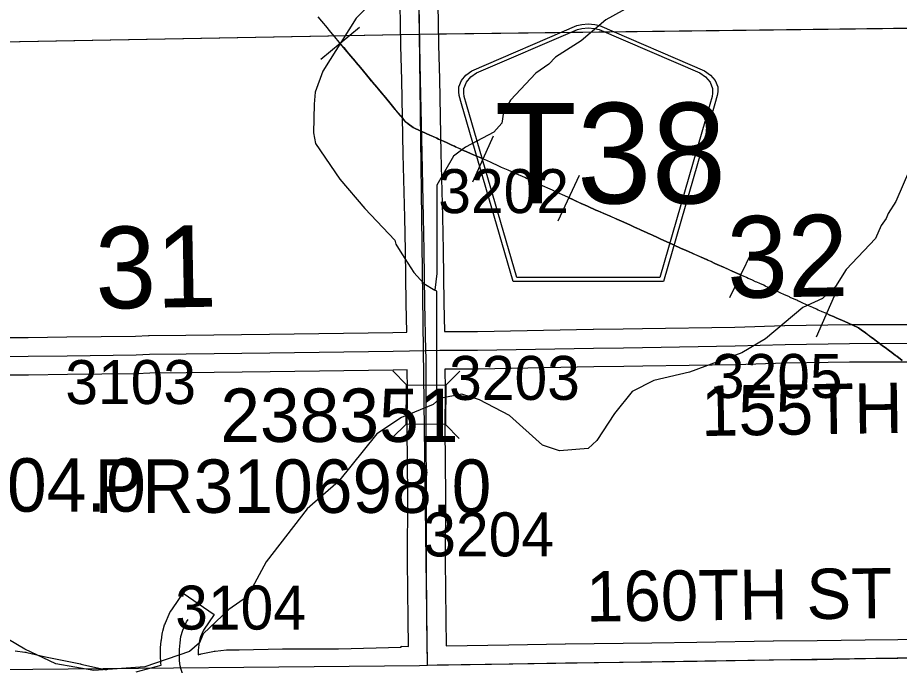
# Model space of a CAD drawing. Extents: x 23.6 to 68.7, y -63 to -29.
# Drawn here: x 38.922 to 40.326, y -39.684 to -38.653 of the extents above; entities that cross this region are included whole.
import ezdxf

# ---------------------------------------------------------------- set-up
doc = ezdxf.new("R2010")
doc.units = 0
for name, color, linetype in [('tdCoHydroRiver', 7, 'Continuous'), ('tdCoPipe', 7, 'Continuous'), ('tdCoSecRdNmbr', 7, 'Continuous'), ('tdCoSecRdTxt', 7, 'Continuous'), ('tdCoSecRteBand', 7, 'Continuous'), ('tdCoSecRteCL', 7, 'Continuous'), ('tdCoSectLine', 7, 'Continuous'), ('tdCoSectLinePart', 7, 'Continuous'), ('tdCoSectNmbr', 7, 'Continuous'), ('tdCoShieldCoRte', 7, 'Continuous'), ('tdCoStrucSec', 7, 'Continuous'), ('tdCoStrucSecCoName', 7, 'Continuous'), ('tdCoStrucSecFHWANum', 7, 'Continuous'), ('tdCoSurfEarth', 7, 'Continuous'), ('tdCoSurfGravel', 7, 'Continuous'), ('tdCoTwpBndryShd', 7, 'Continuous')]:
    doc.layers.add(name, color=color, linetype=linetype)

msp = doc.modelspace()

# ---------------------------------------------------------------- linework, layer by layer
at = {"layer": 'tdCoHydroRiver'}
for points in [[(39.7838, -38.0987), (39.786, -38.165), (39.763, -38.2347), (39.7507, -38.2648), (39.7243, -38.3171), (39.692, -38.4027), (39.6594, -38.4551), (39.5719, -38.5506), (39.5233, -38.5921), (39.4608, -38.6543), (39.4079, -38.7384), (39.3956, -38.7717), (39.3942, -38.7907), (39.393, -38.8364), (39.3964, -38.8538), (39.4348, -38.9102), (39.4747, -38.9572), (39.5225, -39.0073), (39.5242, -39.0136), (39.5338, -39.0293), (39.553, -39.0591), (39.5689, -39.0763), (39.5864, -39.0872)], [(40.0266, -38.2306), (40.035, -38.2826), (40.0325, -38.3552), (40.0408, -38.3962), (40.0456, -38.4009), (40.046, -38.4419), (40.0399, -38.4657), (40.0121, -38.5322), (39.9809, -38.5688), (39.9214, -38.6215), (39.8586, -38.6568), (39.8194, -38.6903), (39.7786, -38.716), (39.7677, -38.7271), (39.7473, -38.7415), (39.7067, -38.7845), (39.6958, -38.8036), (39.6928, -38.821), (39.6803, -38.8353), (39.6348, -38.8594), (39.616, -38.8738), (39.5896, -38.9198), (39.5893, -39.0603), (39.5864, -39.0872)], [(40.3423, -38.8953), (40.3207, -38.946), (40.3082, -38.9651), (40.3051, -38.973), (40.2973, -38.9841), (40.2881, -39.0047), (40.2412, -39.0541), (40.2241, -39.0811), (40.2037, -39.1002), (40.1723, -39.1147), (40.1128, -39.1643), (40.0751, -39.1867), (39.9917, -39.2175), (39.935, -39.2307), (39.9005, -39.2483), (39.8724, -39.2833), (39.8444, -39.3262), (39.8303, -39.339), (39.7846, -39.3426), (39.7576, -39.3334), (39.7051, -39.2865), (39.6575, -39.2617), (39.629, -39.2525), (39.5944, -39.2592)], [(39.5944, -39.2592), (39.5895, -39.2513), (39.5896, -39.0887), (39.5864, -39.0872)], [(39.5944, -39.2592), (39.5834, -39.2687), (39.5331, -39.2897), (39.4939, -39.3154), (39.433, -39.3917), (39.3829, -39.4348), (39.3174, -39.5191), (39.288, -39.5746), (39.2582, -39.5954), (39.2175, -39.6337), (39.2112, -39.648), (39.1954, -39.6623), (39.1241, -39.6867), (39.0432, -39.6922), (38.9827, -39.6817), (38.9333, -39.6585)], [(38.9333, -39.6585), (38.8805, -39.6274), (38.8387, -39.5819), (38.816, -39.5505), (38.7803, -39.4924), (38.7721, -39.472), (38.7624, -39.4578), (38.7576, -39.4437), (38.7432, -39.4264), (38.7368, -39.4138), (38.7177, -39.3887), (38.6413, -39.3168)]]:
    msp.add_lwpolyline(points, dxfattribs=at)
at = {"layer": 'tdCoPipe'}
for p, q in [((39.4046, -38.7196), (39.4664, -38.6686)), ((39.6466, -38.9146), (39.6798, -38.8416)), ((39.7829, -38.9764), (39.8167, -38.9037)), ((40.0561, -39.0989), (40.091, -39.0267)), ((40.1943, -39.161), (40.2264, -39.0876))]:
    msp.add_line(p, q, dxfattribs=at)
for points in [[(40.3307, -39.1988), (40.3219, -39.1921), (40.3201, -39.1909), (40.3142, -39.1864), (40.3104, -39.1836), (40.3032, -39.1782), (40.3009, -39.1765), (40.2896, -39.1682), (40.2841, -39.1641), (40.2818, -39.1623), (40.2758, -39.1578), (40.2721, -39.1551), (40.2651, -39.15), (40.261, -39.147), (40.2521, -39.1429), (40.2393, -39.1371), (40.2256, -39.131), (40.2213, -39.1291), (40.2155, -39.1266), (40.2088, -39.1237), (40.2031, -39.1212), (40.2019, -39.1207), (40.197, -39.1187), (40.1939, -39.1173), (40.1883, -39.1148), (40.183, -39.1125), (40.1762, -39.1094), (40.1733, -39.1081), (40.168, -39.1056), (40.1642, -39.1039), (40.1626, -39.1031), (40.1587, -39.1014), (40.1524, -39.0984), (40.1509, -39.0978), (40.1421, -39.0939), (40.1373, -39.0916), (40.1288, -39.0877), (40.1236, -39.0854), (40.1173, -39.0826), (40.1125, -39.0804), (40.11, -39.0792), (40.1041, -39.0765), (40.0992, -39.0743), (40.0972, -39.0735), (40.0921, -39.0712), (40.0882, -39.0694), (40.0855, -39.0682), (40.0826, -39.0669), (40.0779, -39.0648), (40.0735, -39.0629), (40.072, -39.0622), (40.0596, -39.0567), (40.05, -39.0523), (40.046, -39.0504), (40.0358, -39.046), (40.0324, -39.0444), (40.0312, -39.0439), (40.0261, -39.0415), (40.0215, -39.0395), (40.0188, -39.0382), (40.0103, -39.0345), (40.0062, -39.0327), (39.9982, -39.0292), (39.9952, -39.0278), (39.9925, -39.0265), (39.99, -39.0255), (39.9829, -39.0224), (39.9788, -39.0205), (39.9664, -39.0149), (39.9652, -39.0143), (39.9546, -39.0096), (39.9463, -39.0058), (39.9409, -39.0034), (39.9331, -38.9997), (39.9279, -38.9974), (39.9266, -38.9967), (39.9234, -38.9953), (39.9147, -38.9913), (39.9136, -38.9908), (39.9068, -38.9877), (39.9053, -38.9871), (39.9002, -38.9847), (39.8979, -38.9837), (39.8872, -38.979), (39.8759, -38.9739), (39.865, -38.969), (39.8551, -38.9647), (39.8539, -38.9642), (39.8506, -38.9627), (39.8459, -38.9607), (39.8429, -38.9595), (39.8306, -38.954), (39.8293, -38.9534), (39.8256, -38.9518), (39.8194, -38.949), (39.8116, -38.9456), (39.8059, -38.9429), (39.7933, -38.9371), (39.7895, -38.9354), (39.7848, -38.9333), (39.7797, -38.9308), (39.7735, -38.928), (39.77, -38.9264), (39.7577, -38.9208), (39.7564, -38.9202), (39.7553, -38.9197), (39.7529, -38.9186), (39.7483, -38.9166), (39.7431, -38.9142), (39.7408, -38.9132), (39.7386, -38.9121), (39.7323, -38.9094), (39.7294, -38.9079), (39.7156, -38.9019), (39.7028, -38.8961), (39.6924, -38.8915), (39.6893, -38.8901), (39.6879, -38.8895), (39.6757, -38.8839), (39.6689, -38.8806), (39.6638, -38.8784), (39.662, -38.8776), (39.6516, -38.8731), (39.6501, -38.8724), (39.6468, -38.871), (39.6442, -38.8699), (39.6362, -38.8665), (39.6329, -38.865), (39.6259, -38.8618), (39.6193, -38.8588), (39.6175, -38.858), (39.6135, -38.8561), (39.6068, -38.8531), (39.6056, -38.8525), (39.6001, -38.8501), (39.5919, -38.8465), (39.5892, -38.8453), (39.5822, -38.8421), (39.5782, -38.8403), (39.5655, -38.8345), (39.555, -38.8298), (39.5515, -38.8282), (39.5439, -38.8225), (39.5401, -38.8194), (39.5358, -38.8144), (39.5337, -38.8119), (39.5319, -38.8098), (39.5242, -38.8004), (39.5232, -38.7993), (39.5187, -38.7941), (39.5145, -38.789), (39.5049, -38.7774), (39.5037, -38.776), (39.4963, -38.7671), (39.4937, -38.764), (39.4868, -38.7557), (39.4855, -38.7541), (39.4793, -38.7467), (39.4773, -38.7442), (39.4677, -38.7328), (39.461, -38.7248), (39.4591, -38.7226), (39.4525, -38.7147), (39.4494, -38.7111), (39.4464, -38.7075), (39.441, -38.701), (39.4355, -38.6942), (39.4315, -38.6894), (39.4291, -38.6864), (39.4246, -38.6811), (39.4237, -38.6802), (39.4181, -38.6731), (39.4151, -38.6695), (39.406, -38.6589), (39.4003, -38.6519)], [(39.4355, -38.6941), (39.4355, -38.6942), (39.4411, -38.7009), (39.4465, -38.7074), (39.4495, -38.711), (39.4525, -38.7147), (39.4591, -38.7225), (39.4611, -38.7248), (39.4677, -38.7327), (39.4773, -38.7442), (39.4793, -38.7467), (39.4855, -38.754), (39.4869, -38.7557), (39.4938, -38.7639), (39.4964, -38.7671), (39.5038, -38.7759), (39.5049, -38.7773), (39.5146, -38.789), (39.5188, -38.7941), (39.5233, -38.7992), (39.5242, -38.8004), (39.532, -38.8097), (39.5338, -38.8119), (39.5359, -38.8144), (39.5401, -38.8193), (39.5439, -38.8225), (39.5516, -38.8281), (39.5551, -38.8298), (39.5655, -38.8345), (39.5783, -38.8403), (39.5823, -38.842), (39.5892, -38.8452), (39.592, -38.8464), (39.6001, -38.85), (39.6056, -38.8525), (39.6068, -38.853), (39.6135, -38.856), (39.6175, -38.8579), (39.6193, -38.8587), (39.6259, -38.8617), (39.6329, -38.865), (39.6362, -38.8664), (39.6443, -38.8698), (39.6469, -38.8709), (39.6502, -38.8724), (39.6517, -38.873), (39.662, -38.8776), (39.6632, -38.8781)], [(39.7998, -38.94), (39.8059, -38.9429), (39.8116, -38.9455), (39.8194, -38.949), (39.8256, -38.9517), (39.8293, -38.9534), (39.8306, -38.9539), (39.8429, -38.9594), (39.8459, -38.9606), (39.8507, -38.9627), (39.8539, -38.9641), (39.8551, -38.9646), (39.8651, -38.9689), (39.8759, -38.9738), (39.8873, -38.979), (39.898, -38.9837), (39.9002, -38.9847), (39.9053, -38.987), (39.9068, -38.9877), (39.9136, -38.9907), (39.9148, -38.9913), (39.9234, -38.9952), (39.9266, -38.9967), (39.9279, -38.9973), (39.9331, -38.9997), (39.9409, -39.0033), (39.9464, -39.0057), (39.9546, -39.0095), (39.9653, -39.0143), (39.9665, -39.0148), (39.9788, -39.0205), (39.9829, -39.0223), (39.99, -39.0254), (39.9925, -39.0265), (39.9952, -39.0277), (39.9983, -39.0291), (40.0062, -39.0326), (40.0103, -39.0345), (40.0188, -39.0381), (40.0215, -39.0394), (40.0261, -39.0415), (40.0313, -39.0439), (40.0324, -39.0443), (40.0359, -39.0459), (40.0461, -39.0504), (40.05, -39.0522), (40.0597, -39.0566), (40.072, -39.0621), (40.0735, -39.0628)], [(40.2103, -39.1243), (40.2155, -39.1265), (40.2213, -39.1291), (40.2256, -39.131), (40.2393, -39.1371), (40.2521, -39.1428), (40.261, -39.147), (40.2652, -39.1499), (40.2721, -39.155), (40.2758, -39.1577), (40.2819, -39.1623), (40.2842, -39.164), (40.2897, -39.1681), (40.3009, -39.1764), (40.3032, -39.1781), (40.3104, -39.1835), (40.3143, -39.1864), (40.3201, -39.1908), (40.322, -39.192), (40.3307, -39.1988)]]:
    msp.add_lwpolyline(points, dxfattribs=at)
at = {"layer": 'tdCoSecRteBand'}
for points in [[(38.8499, -39.1625), (38.9384, -39.1621), (39.0002, -39.1613), (39.0002, -39.1613), (39.0002, -39.1613), (39.1094, -39.16), (39.1302, -39.159), (39.1308, -39.159), (39.1313, -39.159), (39.1897, -39.1584), (39.323, -39.1568), (39.5192, -39.1542), (39.5414, -39.1538), (39.5404, -39.1082), (39.5404, -39.108), (39.5404, -39.1079), (39.5394, -39.0241), (39.5383, -38.9713), (39.5359, -38.8705), (39.5359, -38.8704), (39.5359, -38.8703), (39.5336, -38.7527), (39.5322, -38.6979), (39.5322, -38.6977), (39.5322, -38.6976), (39.5311, -38.6318)], [(39.5911, -38.6312), (39.5922, -38.6965), (39.5936, -38.7512), (39.5936, -38.7513), (39.5936, -38.7514), (39.5959, -38.8691), (39.5983, -38.9699), (39.5983, -38.97), (39.5983, -38.9701), (39.5994, -39.0231), (39.5994, -39.0232), (39.5994, -39.0233), (39.6004, -39.107), (39.6014, -39.1525), (39.6014, -39.1525), (39.6014, -39.1525), (39.6014, -39.1526)], [(39.6014, -39.1526), (39.6541, -39.1525), (39.8385, -39.1491), (39.8386, -39.1491), (39.8387, -39.1491), (39.8864, -39.1485), (39.9168, -39.1481), (40.064, -39.1458), (40.1431, -39.1432), (40.1434, -39.1432), (40.1436, -39.1432), (40.246, -39.1416), (40.2462, -39.1416), (40.2464, -39.1416), (40.345, -39.1414)], [(40.3454, -39.2014), (40.2467, -39.2016), (40.1448, -39.2032), (40.0657, -39.2057), (40.0655, -39.2057), (40.0653, -39.2057), (39.9177, -39.2081), (39.9176, -39.2081), (39.9176, -39.2081), (39.8871, -39.2085), (39.8395, -39.2091), (39.655, -39.2125), (39.6547, -39.2125), (39.6545, -39.2125), (39.6024, -39.2126), (39.6026, -39.2443), (39.6026, -39.2446), (39.6026, -39.2448), (39.6022, -39.3072), (39.6031, -39.4141), (39.6031, -39.4142), (39.6031, -39.4144), (39.6029, -39.5172), (39.6037, -39.6105), (39.6041, -39.653)], [(39.1104, -39.6944), (39.1504, -39.684), (39.15, -39.6804), (39.1499, -39.6794), (39.1498, -39.6783), (39.1494, -39.6704), (39.1494, -39.6697), (39.1494, -39.6689), (39.1494, -39.6587), (39.1494, -39.6573), (39.1495, -39.6559), (39.1505, -39.6454), (39.1506, -39.6447), (39.1507, -39.6441), (39.1521, -39.6342), (39.1524, -39.632), (39.153, -39.6299), (39.1559, -39.6198), (39.1565, -39.6181), (39.1572, -39.6163), (39.1631, -39.6027), (39.1643, -39.6001), (39.1659, -39.5978), (39.1685, -39.594), (39.1854, -39.5692), (39.2349, -39.6031), (39.218, -39.6279), (39.217, -39.6293), (39.213, -39.6386), (39.2112, -39.6447), (39.2102, -39.6517), (39.2094, -39.6601), (39.2094, -39.6673), (39.2121, -39.6665), (39.2131, -39.6662), (39.2141, -39.666), (39.2329, -39.6618), (39.2346, -39.6615), (39.2364, -39.6613), (39.2546, -39.6595), (39.2558, -39.6594), (39.2571, -39.6594), (39.2744, -39.6592), (39.3435, -39.6578), (39.3438, -39.6578), (39.3441, -39.6578), (39.4329, -39.6578), (39.5325, -39.6552), (39.5325, -39.6538), (39.5442, -39.654), (39.5437, -39.6111), (39.5437, -39.6111), (39.5437, -39.6111), (39.5429, -39.5176), (39.5428, -39.5174), (39.5428, -39.5172), (39.5431, -39.4144), (39.5422, -39.3075), (39.5422, -39.3073), (39.5422, -39.3071), (39.5426, -39.2446), (39.5424, -39.2138), (39.5203, -39.2142), (39.5202, -39.2142), (39.5201, -39.2142), (39.3238, -39.2168), (39.3237, -39.2168), (39.3237, -39.2168), (39.1904, -39.2184), (39.1903, -39.2184), (39.1903, -39.2184), (39.1325, -39.219), (39.1117, -39.2199), (39.1112, -39.2199), (39.1107, -39.22), (39.001, -39.2213), (38.939, -39.2221), (38.9389, -39.2221), (38.9388, -39.2221), (38.8503, -39.2225)], [(39.6041, -39.653), (39.7041, -39.6515), (39.7041, -39.6515), (39.7041, -39.6515), (39.794, -39.6501), (39.7941, -39.6501), (39.7941, -39.6501), (39.9316, -39.6485), (40.0037, -39.6473), (40.1252, -39.6452), (40.1253, -39.6452), (40.1255, -39.6452), (40.195, -39.6446), (40.2717, -39.6434), (40.2717, -39.6434), (40.2718, -39.6434), (40.3755, -39.6422)], [(38.9179, -39.6611), (38.9331, -39.6629), (38.9347, -39.6631), (38.9363, -39.6635), (38.966, -39.6703), (39.0221, -39.6819), (39.0223, -39.6819), (39.0226, -39.682), (39.0632, -39.6911)]]:
    msp.add_lwpolyline(points, dxfattribs=at)
at = {"layer": 'tdCoSecRteCL'}
msp.add_line((39.562, -39.6843), (39.5745, -39.6839), dxfattribs=at)
for points in [[(39.572, -39.1831), (39.5704, -39.1075), (39.5694, -39.0237), (39.5683, -38.9706), (39.5659, -38.8697), (39.5636, -38.752), (39.5622, -38.6971), (39.5611, -38.6314), (39.5613, -38.5619), (39.5618, -38.4778), (39.5605, -38.3983), (39.5603, -38.334), (39.5597, -38.2508), (39.5593, -38.1597), (39.5576, -38.0738), (39.5566, -38.0235), (39.5535, -37.9528), (39.5511, -37.8698), (39.549, -37.7925), (39.5478, -37.7434), (39.5468, -37.6998), (39.546, -37.6799)], [(39.572, -39.1831), (39.5944, -39.1827), (39.6544, -39.1825), (39.8391, -39.1791), (39.8867, -39.1785), (39.9172, -39.1781), (40.0648, -39.1757), (40.1441, -39.1732), (40.2465, -39.1716), (40.3453, -39.1714), (40.4629, -39.1695), (40.528, -39.1684), (40.569, -39.1674)], [(38.3606, -39.2017), (38.4145, -39.1998), (38.5123, -39.1967), (38.6143, -39.1949), (38.7106, -39.1935), (38.8501, -39.1925), (38.9387, -39.1921), (39.0006, -39.1913), (39.1103, -39.19), (39.1316, -39.189), (39.19, -39.1884), (39.3234, -39.1868), (39.5197, -39.1842), (39.572, -39.1831)], [(39.5745, -39.6839), (39.5737, -39.6108), (39.5729, -39.5173), (39.5731, -39.4143), (39.5722, -39.3073), (39.5726, -39.2446), (39.5722, -39.1942), (39.572, -39.1831)], [(39.1884, -39.7048), (39.1843, -39.6972), (39.182, -39.6908), (39.1808, -39.6851), (39.1798, -39.6768), (39.1794, -39.6689), (39.1794, -39.6587), (39.1804, -39.6482), (39.1818, -39.6384), (39.1847, -39.6283), (39.1906, -39.6147), (39.1932, -39.6109)], [(39.5745, -39.6839), (39.5899, -39.6832), (39.7045, -39.6815), (39.7945, -39.6801), (39.932, -39.6785), (40.0042, -39.6773), (40.1257, -39.6752), (40.1954, -39.6746), (40.2721, -39.6734), (40.3759, -39.6722), (40.4246, -39.6714), (40.5188, -39.6679)]]:
    msp.add_lwpolyline(points, dxfattribs=at)
at = {"layer": 'tdCoSectLine'}
for points in [[(39.5457, -37.6799), (39.5615, -38.6794)], [(39.5615, -38.6794), (40.5597, -38.6673)], [(38.608, -38.6971), (39.5615, -38.6794)], [(39.5615, -38.6794), (39.5742, -39.6838)], [(39.5742, -39.6838), (40.5611, -39.6683)], [(39.5616, -39.6843), (39.5742, -39.6838)]]:
    msp.add_lwpolyline(points, dxfattribs=at)
at = {"layer": 'tdCoSectLinePart'}
for points in [[(39.5917, -38.679), (40.5299, -38.6676)], [(38.6352, -38.6966), (39.5318, -38.6799)]]:
    msp.add_lwpolyline(points, dxfattribs=at)
at = {"layer": 'tdCoShieldCoRte'}
for points in [[(39.7108, -39.0732), (39.6288, -38.7903), (39.6249, -38.7771), (39.6242, -38.7712), (39.6242, -38.7634), (39.6285, -38.7531), (39.6357, -38.7446), (39.6453, -38.7379), (39.8126, -38.6656), (39.8201, -38.664), (39.8305, -38.6631), (39.841, -38.664), (39.8485, -38.6656), (40.0157, -38.7379), (40.0253, -38.7446), (40.0326, -38.7531), (40.0368, -38.7634), (40.0368, -38.7712), (40.0361, -38.7771), (40.0322, -38.7903), (39.9503, -39.0732)], [(39.7166, -39.0668), (39.6369, -38.7916), (39.6332, -38.7789), (39.6325, -38.7733), (39.6325, -38.7658), (39.6365, -38.7559), (39.6435, -38.7477), (39.6527, -38.7413), (39.8133, -38.6719), (39.8205, -38.6703), (39.8305, -38.6694), (39.8405, -38.6703), (39.8478, -38.6719), (40.0083, -38.7413), (40.0175, -38.7477), (40.0245, -38.7559), (40.0286, -38.7658), (40.0286, -38.7733), (40.0279, -38.7789), (40.0242, -38.7916), (39.9444, -39.0668)]]:
    msp.add_lwpolyline(points, close=True, dxfattribs=at)
at = {"layer": 'tdCoStrucSec'}
for p, q in [((39.5411, -39.2375), (39.5191, -39.2153)), ((39.6036, -39.238), (39.6259, -39.216)), ((39.5406, -39.3001), (39.5184, -39.3221)), ((39.6032, -39.3006), (39.6252, -39.3228))]:
    msp.add_line(p, q, dxfattribs=at)
msp.add_lwpolyline([(39.5406, -39.3001), (39.5411, -39.2375), (39.6036, -39.238), (39.6032, -39.3006)], close=True, dxfattribs=at)
at = {"layer": 'tdCoSurfEarth'}
msp.add_lwpolyline([(39.8867, -39.1785), (39.9172, -39.1781), (40.0648, -39.1757), (40.1441, -39.1732), (40.2465, -39.1716), (40.3453, -39.1714), (40.4629, -39.1695)], dxfattribs=at)
at = {"layer": 'tdCoSurfGravel'}
msp.add_line((39.562, -39.6843), (39.5745, -39.6839), dxfattribs=at)
for points in [[(39.5745, -39.6839), (39.5737, -39.6108), (39.5729, -39.5173), (39.5731, -39.4143), (39.5722, -39.3073), (39.5726, -39.2446), (39.5722, -39.1942), (39.572, -39.1831), (39.5704, -39.1075), (39.5694, -39.0237), (39.5683, -38.9706), (39.5659, -38.8697), (39.5636, -38.752), (39.5622, -38.6971), (39.5611, -38.6314)], [(38.6143, -39.1949), (38.7106, -39.1935), (38.8501, -39.1925), (38.9387, -39.1921), (39.0006, -39.1913), (39.1103, -39.19), (39.1316, -39.189), (39.19, -39.1884), (39.3234, -39.1868), (39.5197, -39.1842), (39.572, -39.1831), (39.5944, -39.1827), (39.6544, -39.1825), (39.8391, -39.1791), (39.8867, -39.1785)], [(39.1884, -39.7048), (39.1843, -39.6972), (39.182, -39.6908), (39.1808, -39.6851), (39.1798, -39.6768), (39.1794, -39.6689), (39.1794, -39.6587), (39.1804, -39.6482), (39.1818, -39.6384), (39.1847, -39.6283), (39.1906, -39.6147), (39.1932, -39.6109)], [(39.5745, -39.6839), (39.5899, -39.6832), (39.7045, -39.6815), (39.7945, -39.6801), (39.932, -39.6785), (40.0042, -39.6773), (40.1257, -39.6752), (40.1954, -39.6746), (40.2721, -39.6734), (40.3759, -39.6722), (40.4246, -39.6714), (40.5188, -39.6679), (40.556, -39.6677), (40.5731, -39.6668), (40.5732, -39.6668)]]:
    msp.add_lwpolyline(points, dxfattribs=at)
at = {"layer": 'tdCoTwpBndryShd'}
msp.add_lwpolyline([(38.6195, -39.6934), (39.5616, -39.6843), (39.5742, -39.6838), (40.5611, -39.6683), (41.5683, -39.6541), (42.5674, -39.6377), (43.5662, -39.622), (44.5679, -39.6075), (45.5407, -39.5955), (46.5429, -39.583), (47.54, -39.5686), (48.539, -39.5548), (49.5382, -39.5405), (50.5363, -39.5259), (51.521, -39.5092), (52.5152, -39.4896), (53.5218, -39.475), (54.5113, -39.4623), (55.5087, -39.4446), (56.5102, -39.4286)], dxfattribs=at)

# ---------------------------------------------------------------- texts
at = {"layer": 'tdCoSecRdNmbr'}
for s, rotation, p in [('3202', 0.031, (39.5917, -38.9644)), ('3203', 0.031, (39.609, -39.2617)), ('3205', 0.0313, (40.0274, -39.2586)), ('3103', 0.0306, (38.9977, -39.2683)), ('3204', 0.031, (39.5678, -39.5107)), ('3104', 0.0305, (39.1727, -39.6272))]:
    msp.add_text(s, height=0.07, rotation=rotation, dxfattribs=at).set_placement(p)
at = {"layer": 'tdCoSecRdTxt'}
for s, rotation, p in [('155TH ST', 0.9078, (40.0108, -39.3192)), ('160TH ST', 0.6388, (39.8276, -39.6145))]:
    msp.add_text(s, height=0.08, rotation=rotation, dxfattribs=at).set_placement(p)
at = {"layer": 'tdCoSectNmbr'}
for s, rotation, p in [('32', 1.0313, (40.0525, -39.0997)), ('31', 1.0305, (39.0464, -39.1166))]:
    msp.add_text(s, height=0.13, rotation=rotation, dxfattribs=at).set_placement(p)
at = {"layer": 'tdCoShieldCoRte'}
msp.add_text('T38', height=0.16, dxfattribs=at).set_placement((39.6817, -38.9489))
at = {"layer": 'tdCoStrucSecCoName'}
for s, p in [('RL361004.0', (38.5066, -39.4395)), ('PR310698.0', (39.0443, -39.4414))]:
    msp.add_text(s, height=0.085, dxfattribs=at).set_placement(p)
at = {"layer": 'tdCoStrucSecFHWANum'}
msp.add_text('238351', height=0.085, dxfattribs=at).set_placement((39.2445, -39.3285))

doc.saveas('drawing.dxf')
